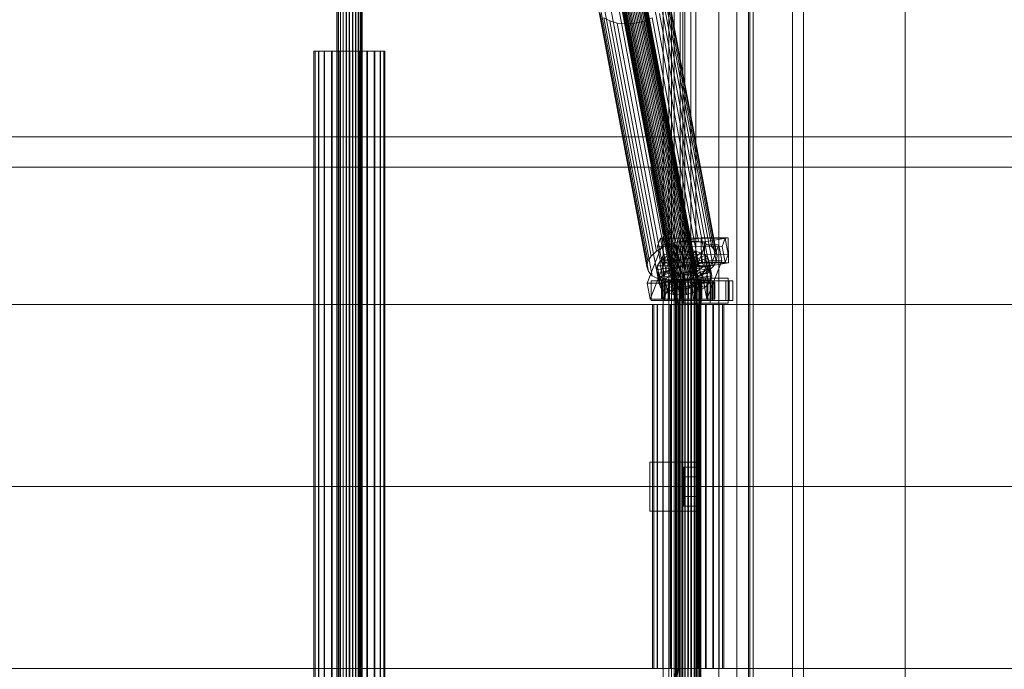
# Model space of a CAD drawing. Header units: millimetres. Extents: x -4738 to 65662, y -68080 to 6847.
# Tile 436 of 656: x 3339 to 4043, y -18130 to -17666. Entities that reach past the tile are written whole.
import ezdxf

# ---------------------------------------------------------------- set-up
doc = ezdxf.new("R2010")
doc.units = ezdxf.units.MM
doc.layers.add('superior_C01', color=7, linetype='Continuous', lineweight=0)
doc.layers.add('superior_tolva', color=7, linetype='Continuous', lineweight=0)

msp = doc.modelspace()

# ---------------------------------------------------------------- linework, layer by layer
at = {"layer": 'superior_C01'}
for p, q in [((3813.328, -17550), (3813.328, -18450)), ((3822.765, -18450), (3822.765, -17550)), ((3851.847, -18450), (3851.847, -17550)), ((3861.283, -17550), (3861.283, -18450)), ((3566.116, -18440), (3566.116, -17560)), ((3566.397, -18440), (3566.397, -17560)), ((3566.449, -18440), (3566.449, -17560)), ((3567.271, -18440), (3567.271, -17560)), ((3567.372, -18440), (3567.372, -17560)), ((3568.681, -18440), (3568.681, -17560)), ((3568.823, -18440), (3568.823, -17560)), ((3570.529, -18440), (3570.529, -17560)), ((3570.703, -18440), (3570.703, -17560)), ((3572.689, -18440), (3572.689, -17560)), ((3572.884, -18440), (3572.884, -17560)), ((3575.015, -18440), (3575.015, -17560)), ((3575.216, -18440), (3575.216, -17560)), ((3577.347, -18440), (3577.347, -17560)), ((3577.542, -18440), (3577.542, -17560)), ((3579.528, -18440), (3579.528, -17560)), ((3579.702, -18440), (3579.702, -17560)), ((3581.408, -18440), (3581.408, -17560)), ((3581.55, -18440), (3581.55, -17560)), ((3582.859, -18440), (3582.859, -17560)), ((3582.96, -18440), (3582.96, -17560)), ((3583.782, -17560), (3583.782, -18440)), ((3583.834, -18440), (3583.834, -17560)), ((3584.115, -18440), (3584.115, -17560)), ((3811.465, -17575), (3811.465, -18425)), ((3814.701, -18425), (3814.701, -17575)), ((3860.384, -18425), (3860.384, -17575)), ((3863.619, -17575), (3863.619, -18425)), ((3806.692, -17855.119), (3766.576, -17641.32)), ((3806.913, -17853.782), (3766.796, -17639.983)), ((3807.724, -17852.446), (3767.608, -17638.648)), ((3809.071, -17851.202), (3768.954, -17637.404)), ((3810.861, -17850.135), (3770.744, -17636.336)), ((3812.973, -17849.317), (3772.856, -17635.518)), ((3815.262, -17848.804), (3775.146, -17635.005)), ((3811.917, -17824.968), (3777.334, -17640.659)), ((3817.573, -17848.631), (3777.457, -17634.832)), ((3819.748, -17848.809), (3779.632, -17635.011)), ((3821.639, -17849.328), (3781.523, -17635.529)), ((3823.117, -17850.15), (3783.001, -17636.352)), ((3823.435, -17855.139), (3783.318, -17641.341)), ((3818.439, -17824.479), (3783.856, -17640.17)), ((3824.082, -17851.221), (3783.965, -17637.422)), ((3784.13, -17640.005), (3824.246, -17853.804)), ((3824.467, -17852.467), (3784.35, -17638.668)), ((3824.578, -17824.984), (3789.995, -17640.674)), ((3794.444, -17831.737), (3759.86, -17647.428)), ((3799.496, -17828.725), (3764.913, -17644.416)), ((3807.077, -17856.365), (3766.961, -17642.566)), ((3808.041, -17857.435), (3767.925, -17643.637)), ((3809.519, -17858.258), (3769.403, -17644.459)), ((3805.456, -17826.416), (3770.873, -17642.107)), ((3811.411, -17858.776), (3771.294, -17644.978)), ((3813.586, -17858.955), (3773.469, -17645.156)), ((3815.897, -17858.782), (3775.78, -17644.983)), ((3818.186, -17858.269), (3778.07, -17644.47)), ((3820.298, -17857.451), (3780.182, -17643.652)), ((3822.088, -17856.383), (3781.972, -17642.585)), ((3829.915, -17826.446), (3795.332, -17642.137)), ((3834.087, -17828.768), (3799.504, -17644.459)), ((3836.808, -17831.79), (3802.225, -17647.481)), ((3788.353, -17839.018), (3753.77, -17654.709)), ((3790.643, -17835.248), (3756.06, -17650.939)), ((3802.689, -17654.769), (3837.272, -17839.078)), ((3837.895, -17835.307), (3803.312, -17650.998)), ((3787.731, -17842.789), (3753.147, -17658.48)), ((3788.817, -17846.306), (3754.234, -17661.997)), ((3831.182, -17846.359), (3796.599, -17662.05)), ((3834.982, -17842.848), (3800.399, -17658.539)), ((3761.127, -17667.341), (3756.956, -17665.019)), ((3791.539, -17849.328), (3756.956, -17665.019)), ((3766.464, -17668.803), (3761.127, -17667.341)), ((3795.71, -17851.65), (3761.127, -17667.341)), ((3772.603, -17669.308), (3766.464, -17668.803)), ((3801.047, -17853.113), (3766.464, -17668.803)), ((3779.125, -17668.819), (3772.603, -17669.308)), ((3807.186, -17853.617), (3772.603, -17669.308)), ((3785.587, -17667.371), (3779.125, -17668.819)), ((3813.708, -17853.128), (3779.125, -17668.819)), ((3791.547, -17665.062), (3785.587, -17667.371)), ((3820.17, -17851.68), (3785.587, -17667.371)), ((3826.13, -17849.371), (3791.547, -17665.062)), ((3550.509, -17688.85), (3549.717, -17688.85)), ((3549.717, -17688.85), (3550.656, -17688.85)), ((3549.717, -18311.15), (3549.717, -17688.85)), ((3552.978, -17688.85), (3550.509, -17688.85)), ((3550.509, -18311.15), (3550.509, -17688.85)), ((3550.656, -17688.85), (3553.262, -17688.85)), ((3550.656, -18311.15), (3550.656, -17688.85)), ((3556.955, -17688.85), (3552.978, -17688.85)), ((3552.978, -18311.15), (3552.978, -17688.85)), ((3553.262, -17688.85), (3557.357, -17688.85)), ((3553.262, -18311.15), (3553.262, -17688.85)), ((3562.17, -17688.85), (3556.955, -17688.85)), ((3556.955, -18311.15), (3556.955, -17688.85)), ((3557.357, -17688.85), (3562.663, -17688.85)), ((3557.357, -18311.15), (3557.357, -17688.85)), ((3568.267, -17688.85), (3562.17, -17688.85)), ((3562.17, -18311.15), (3562.17, -17688.85)), ((3562.663, -17688.85), (3568.817, -17688.85)), ((3562.663, -18311.15), (3562.663, -17688.85)), ((3574.831, -17688.85), (3568.267, -17688.85)), ((3568.267, -18311.15), (3568.267, -17688.85)), ((3568.817, -17688.85), (3575.4, -17688.85)), ((3568.817, -18311.15), (3568.817, -17688.85)), ((3581.414, -17688.85), (3574.831, -17688.85)), ((3574.831, -18311.15), (3574.831, -17688.85)), ((3575.4, -17688.85), (3581.964, -17688.85)), ((3575.4, -18311.15), (3575.4, -17688.85)), ((3587.568, -17688.85), (3581.414, -17688.85)), ((3581.414, -18311.15), (3581.414, -17688.85)), ((3581.964, -17688.85), (3588.061, -17688.85)), ((3581.964, -18311.15), (3581.964, -17688.85)), ((3592.874, -17688.85), (3587.568, -17688.85)), ((3587.568, -18311.15), (3587.568, -17688.85)), ((3588.061, -17688.85), (3593.276, -17688.85)), ((3588.061, -18311.15), (3588.061, -17688.85)), ((3596.969, -17688.85), (3592.874, -17688.85)), ((3592.874, -18311.15), (3592.874, -17688.85)), ((3593.276, -17688.85), (3597.253, -17688.85)), ((3593.276, -18311.15), (3593.276, -17688.85)), ((3599.575, -17688.85), (3596.969, -17688.85)), ((3596.969, -18311.15), (3596.969, -17688.85)), ((3597.253, -17688.85), (3599.722, -17688.85)), ((3597.253, -18311.15), (3597.253, -17688.85)), ((3600.514, -17688.85), (3599.575, -17688.85)), ((3599.575, -17688.85), (3599.575, -18311.15)), ((3599.722, -17688.85), (3600.514, -17688.85)), ((3599.722, -18311.15), (3599.722, -17688.85)), ((3600.514, -18311.15), (3600.514, -17688.85)), ((1103.221, -17750), (10242.208, -17750)), ((10243.564, -17750), (1104.577, -17750)), ((2846.1, -17771.702), (3790.259, -17771.702)), ((3791.867, -17771.702), (2847.707, -17771.702)), ((3790.259, -17771.702), (3808.703, -17870)), ((3790.259, -17771.702), (3791.867, -17771.702)), ((3790.259, -17771.702), (4734.419, -17771.702)), ((3810.311, -17870), (3791.867, -17771.702)), ((4736.026, -17771.702), (3791.867, -17771.702)), ((3797.473, -17822.549), (3795.257, -17828.285)), ((3799.624, -17834.017), (3797.473, -17822.549)), ((3797.473, -17822.549), (3843.695, -17822.606)), ((3826.447, -17822.189), (3809.703, -17825.057)), ((3826.67, -17840.17), (3826.447, -17822.189)), ((3826.447, -17822.189), (3845.706, -17822.189)), ((3828.962, -17825.057), (3845.706, -17822.189)), ((3841.48, -17828.342), (3843.695, -17822.606)), ((3843.695, -17822.606), (3845.847, -17834.074)), ((3845.706, -17822.189), (3845.93, -17840.17)), ((3798.589, -17827.141), (3787.957, -17854.673)), ((3799.496, -17828.725), (3794.444, -17831.737)), ((3841.48, -17828.342), (3795.257, -17828.285)), ((3795.257, -17828.285), (3797.409, -17839.753)), ((3797.586, -17854.685), (3808.219, -17827.153)), ((3800.741, -17838.609), (3798.589, -17827.141)), ((3798.589, -17827.141), (3808.219, -17827.153)), ((3805.456, -17826.416), (3799.496, -17828.725)), ((3811.917, -17824.968), (3805.456, -17826.416)), ((3808.219, -17827.153), (3810.371, -17838.621)), ((3828.962, -17825.057), (3809.703, -17825.057)), ((3809.703, -17825.057), (3809.927, -17843.038)), ((3818.439, -17824.479), (3811.917, -17824.968)), ((3824.578, -17824.984), (3818.439, -17824.479)), ((3829.404, -17827.179), (3818.772, -17854.711)), ((3829.915, -17826.446), (3824.578, -17824.984)), ((3828.401, -17854.723), (3839.034, -17827.191)), ((3829.186, -17843.038), (3828.962, -17825.057)), ((3831.556, -17838.647), (3829.404, -17827.179)), ((3829.404, -17827.179), (3839.034, -17827.191)), ((3834.087, -17828.768), (3829.915, -17826.446)), ((3836.808, -17831.79), (3834.087, -17828.768)), ((3839.034, -17827.191), (3841.186, -17838.659)), ((3843.632, -17839.81), (3841.48, -17828.342)), ((3790.643, -17835.248), (3788.353, -17839.018)), ((3794.444, -17831.737), (3790.643, -17835.248)), ((3796.844, -17839.482), (3799.687, -17836.856)), ((3797.409, -17839.753), (3799.624, -17834.017)), ((3845.847, -17834.074), (3799.624, -17834.017)), ((3799.687, -17836.856), (3803.466, -17834.603)), ((3799.687, -17836.856), (3806.919, -17839.734)), ((3801.531, -17846.686), (3799.687, -17836.856)), ((3803.466, -17834.603), (3807.924, -17832.875)), ((3803.466, -17834.603), (3808.709, -17838.667)), ((3805.311, -17844.433), (3803.466, -17834.603)), ((3807.924, -17832.875), (3812.757, -17831.792)), ((3807.924, -17832.875), (3810.821, -17837.849)), ((3809.769, -17842.705), (3807.924, -17832.875)), ((3810.821, -17837.849), (3808.709, -17838.667)), ((3813.11, -17837.336), (3810.821, -17837.849)), ((3810.821, -17837.849), (3812.665, -17847.679)), ((3812.757, -17831.792), (3817.636, -17831.427)), ((3812.757, -17831.792), (3813.11, -17837.336)), ((3814.602, -17841.622), (3812.757, -17831.792)), ((3815.421, -17837.163), (3813.11, -17837.336)), ((3813.11, -17837.336), (3814.955, -17847.165)), ((3817.636, -17831.427), (3815.421, -17837.163)), ((3815.421, -17837.163), (3817.266, -17846.992)), ((3817.596, -17837.341), (3815.421, -17837.163)), ((3822.228, -17831.804), (3817.596, -17837.341)), ((3817.596, -17837.341), (3819.441, -17847.171)), ((3819.487, -17837.86), (3817.596, -17837.341)), ((3819.481, -17841.257), (3817.636, -17831.427)), ((3817.636, -17831.427), (3822.228, -17831.804)), ((3826.221, -17832.898), (3819.487, -17837.86)), ((3819.487, -17837.86), (3821.332, -17847.689)), ((3820.966, -17838.682), (3819.487, -17837.86)), ((3829.341, -17834.635), (3820.966, -17838.682)), ((3831.377, -17836.895), (3821.93, -17839.753)), ((3824.073, -17841.634), (3822.228, -17831.804)), ((3822.228, -17831.804), (3826.221, -17832.898)), ((3828.065, -17842.728), (3826.221, -17832.898)), ((3826.221, -17832.898), (3829.341, -17834.635)), ((3831.186, -17844.465), (3829.341, -17834.635)), ((3829.341, -17834.635), (3831.377, -17836.895)), ((3833.222, -17846.725), (3831.377, -17836.895)), ((3831.377, -17836.895), (3832.19, -17839.526)), ((3837.895, -17835.307), (3836.808, -17831.79)), ((3837.272, -17839.078), (3837.895, -17835.307)), ((3845.847, -17834.074), (3843.632, -17839.81)), ((3788.353, -17839.018), (3787.731, -17842.789)), ((3787.731, -17842.789), (3788.817, -17846.306)), ((3790.108, -17866.141), (3800.741, -17838.609)), ((3794.665, -17845.123), (3795.131, -17842.302)), ((3794.665, -17845.123), (3804.54, -17843.65)), ((3795.478, -17847.754), (3794.665, -17845.123)), ((3796.51, -17854.953), (3794.665, -17845.123)), ((3795.131, -17842.302), (3796.844, -17839.482)), ((3795.131, -17842.302), (3804.761, -17842.314)), ((3796.976, -17852.132), (3795.131, -17842.302)), ((3795.478, -17847.754), (3804.925, -17844.897)), ((3796.844, -17839.482), (3805.572, -17840.978)), ((3798.688, -17849.312), (3796.844, -17839.482)), ((3797.409, -17839.753), (3843.632, -17839.81)), ((3810.371, -17838.621), (3799.738, -17866.153)), ((3810.371, -17838.621), (3800.741, -17838.609)), ((3805.311, -17844.433), (3801.531, -17846.686)), ((3804.761, -17842.314), (3804.54, -17843.65)), ((3804.54, -17843.65), (3804.925, -17844.897)), ((3804.54, -17843.65), (3806.385, -17853.48)), ((3805.572, -17840.978), (3804.761, -17842.314)), ((3804.761, -17842.314), (3806.605, -17852.144)), ((3804.925, -17844.897), (3805.89, -17845.967)), ((3804.925, -17844.897), (3806.77, -17854.726)), ((3809.769, -17842.705), (3805.311, -17844.433)), ((3810.553, -17848.497), (3805.311, -17844.433)), ((3806.919, -17839.734), (3805.572, -17840.978)), ((3805.572, -17840.978), (3807.417, -17850.808)), ((3808.709, -17838.667), (3806.919, -17839.734)), ((3806.919, -17839.734), (3808.763, -17849.564)), ((3808.709, -17838.667), (3810.553, -17848.497)), ((3814.602, -17841.622), (3809.769, -17842.705)), ((3812.665, -17847.679), (3809.769, -17842.705)), ((3826.67, -17840.17), (3809.927, -17843.038)), ((3809.927, -17843.038), (3829.186, -17843.038)), ((3819.481, -17841.257), (3814.602, -17841.622)), ((3814.955, -17847.165), (3814.602, -17841.622)), ((3817.266, -17846.992), (3819.481, -17841.257)), ((3818.146, -17845.983), (3819.936, -17844.915)), ((3819.441, -17847.171), (3824.073, -17841.634)), ((3824.073, -17841.634), (3819.481, -17841.257)), ((3819.936, -17844.915), (3821.283, -17843.671)), ((3827.168, -17847.793), (3819.936, -17844.915)), ((3819.936, -17844.915), (3821.781, -17854.745)), ((3820.923, -17866.179), (3831.556, -17838.647)), ((3820.966, -17838.682), (3822.81, -17848.512)), ((3821.93, -17839.753), (3820.966, -17838.682)), ((3821.283, -17843.671), (3822.094, -17842.335)), ((3830.011, -17845.167), (3821.283, -17843.671)), ((3821.283, -17843.671), (3823.127, -17853.501)), ((3821.332, -17847.689), (3828.065, -17842.728)), ((3821.93, -17839.753), (3823.774, -17849.583)), ((3822.315, -17840.999), (3821.93, -17839.753)), ((3822.094, -17842.335), (3822.315, -17840.999)), ((3822.094, -17842.335), (3831.724, -17842.347)), ((3823.939, -17852.165), (3822.094, -17842.335)), ((3832.19, -17839.526), (3822.315, -17840.999)), ((3822.315, -17840.999), (3824.159, -17850.829)), ((3822.81, -17848.512), (3831.186, -17844.465)), ((3828.065, -17842.728), (3824.073, -17841.634)), ((3845.93, -17840.17), (3826.67, -17840.17)), ((3830.011, -17845.167), (3827.168, -17847.793)), ((3831.186, -17844.465), (3828.065, -17842.728)), ((3845.93, -17840.17), (3829.186, -17843.038)), ((3831.724, -17842.347), (3830.011, -17845.167)), ((3831.856, -17854.997), (3830.011, -17845.167)), ((3841.186, -17838.659), (3830.553, -17866.191)), ((3831.182, -17846.359), (3834.982, -17842.848)), ((3833.222, -17846.725), (3831.186, -17844.465)), ((3841.186, -17838.659), (3831.556, -17838.647)), ((3832.19, -17839.526), (3831.724, -17842.347)), ((3831.724, -17842.347), (3833.568, -17852.177)), ((3834.034, -17849.356), (3832.19, -17839.526)), ((3834.982, -17842.848), (3837.272, -17839.078)), ((3788.817, -17846.306), (3791.539, -17849.328)), ((3791.539, -17849.328), (3795.71, -17851.65)), ((3797.514, -17850.015), (3795.478, -17847.754)), ((3797.322, -17857.584), (3795.478, -17847.754)), ((3795.71, -17851.65), (3801.047, -17853.113)), ((3796.976, -17852.132), (3796.51, -17854.953)), ((3798.688, -17849.312), (3796.976, -17852.132)), ((3806.605, -17852.144), (3796.976, -17852.132)), ((3797.514, -17850.015), (3805.89, -17845.967)), ((3800.634, -17851.751), (3797.514, -17850.015)), ((3799.358, -17859.844), (3797.514, -17850.015)), ((3801.531, -17846.686), (3798.688, -17849.312)), ((3807.417, -17850.808), (3798.688, -17849.312)), ((3800.634, -17851.751), (3807.368, -17846.79)), ((3804.627, -17852.845), (3800.634, -17851.751)), ((3802.479, -17861.581), (3800.634, -17851.751)), ((3808.763, -17849.564), (3801.531, -17846.686)), ((3804.627, -17852.845), (3809.259, -17847.308)), ((3805.89, -17845.967), (3807.368, -17846.79)), ((3805.89, -17845.967), (3807.734, -17855.797)), ((3806.385, -17853.48), (3806.605, -17852.144)), ((3806.605, -17852.144), (3807.417, -17850.808)), ((3807.724, -17852.446), (3806.913, -17853.782)), ((3807.368, -17846.79), (3809.259, -17847.308)), ((3807.368, -17846.79), (3809.212, -17856.62)), ((3807.417, -17850.808), (3808.763, -17849.564)), ((3809.071, -17851.202), (3807.724, -17852.446)), ((3808.441, -17852), (3808.16, -17852)), ((3808.16, -17852), (3808.493, -17852)), ((3808.16, -18148), (3808.16, -17852)), ((3809.315, -17852), (3808.441, -17852)), ((3808.441, -18148), (3808.441, -17852)), ((3808.493, -17852), (3809.416, -17852)), ((3808.493, -18148), (3808.493, -17852)), ((3808.763, -17849.564), (3810.553, -17848.497)), ((3810.861, -17850.135), (3809.071, -17851.202)), ((3809.219, -17853.223), (3811.434, -17847.487)), ((3809.259, -17847.308), (3811.434, -17847.487)), ((3809.259, -17847.308), (3811.103, -17857.138)), ((3810.725, -17852), (3809.315, -17852)), ((3809.315, -18148), (3809.315, -17852)), ((3809.416, -17852), (3810.867, -17852)), ((3809.416, -18148), (3809.416, -17852)), ((3810.553, -17848.497), (3812.665, -17847.679)), ((3812.573, -17852), (3810.725, -17852)), ((3810.725, -18148), (3810.725, -17852)), ((3812.973, -17849.317), (3810.861, -17850.135)), ((3810.867, -17852), (3812.747, -17852)), ((3810.867, -18148), (3810.867, -17852)), ((3811.434, -17847.487), (3813.745, -17847.314)), ((3811.434, -17847.487), (3813.278, -17857.317)), ((3814.733, -17852), (3812.573, -17852)), ((3812.573, -18148), (3812.573, -17852)), ((3812.665, -17847.679), (3814.955, -17847.165)), ((3812.747, -17852), (3814.928, -17852)), ((3812.747, -18148), (3812.747, -17852)), ((3815.262, -17848.804), (3812.973, -17849.317)), ((3813.708, -17853.128), (3820.17, -17851.68)), ((3832.99, -17851), (3813.731, -17851)), ((3813.731, -17851), (3813.731, -17869)), ((3826.565, -17851), (3813.731, -17851)), ((3813.745, -17847.314), (3816.034, -17846.801)), ((3814.098, -17852.857), (3813.745, -17847.314)), ((3813.745, -17847.314), (3815.589, -17857.144)), ((3818.931, -17851.774), (3814.098, -17852.857)), ((3817.059, -17852), (3814.733, -17852)), ((3814.733, -18148), (3814.733, -17852)), ((3814.928, -17852), (3817.26, -17852)), ((3814.928, -18148), (3814.928, -17852)), ((3814.955, -17847.165), (3817.266, -17846.992)), ((3817.573, -17848.631), (3815.262, -17848.804)), ((3816.034, -17846.801), (3818.146, -17845.983)), ((3818.931, -17851.774), (3816.034, -17846.801)), ((3816.034, -17846.801), (3817.879, -17856.631)), ((3819.391, -17852), (3817.059, -17852)), ((3817.059, -18148), (3817.059, -17852)), ((3817.26, -17852), (3819.586, -17852)), ((3817.26, -18148), (3817.26, -17852)), ((3817.266, -17846.992), (3819.441, -17847.171)), ((3819.748, -17848.809), (3817.573, -17848.631)), ((3823.389, -17850.047), (3818.146, -17845.983)), ((3818.146, -17845.983), (3819.991, -17855.812)), ((3823.389, -17850.047), (3818.931, -17851.774)), ((3820.775, -17861.604), (3818.931, -17851.774)), ((3821.572, -17852), (3819.391, -17852)), ((3819.391, -18148), (3819.391, -17852)), ((3819.441, -17847.171), (3821.332, -17847.689)), ((3819.586, -17852), (3821.746, -17852)), ((3819.586, -18148), (3819.586, -17852)), ((3821.639, -17849.328), (3819.748, -17848.809)), ((3820.17, -17851.68), (3826.13, -17849.371)), ((3821.332, -17847.689), (3822.81, -17848.512)), ((3823.452, -17852), (3821.572, -17852)), ((3821.572, -18148), (3821.572, -17852)), ((3823.117, -17850.15), (3821.639, -17849.328)), ((3821.746, -17852), (3823.594, -17852)), ((3821.746, -18148), (3821.746, -17852)), ((3822.81, -17848.512), (3823.774, -17849.583)), ((3824.082, -17851.221), (3823.117, -17850.15)), ((3823.939, -17852.165), (3823.127, -17853.501)), ((3827.168, -17847.793), (3823.389, -17850.047)), ((3825.233, -17859.877), (3823.389, -17850.047)), ((3824.903, -17852), (3823.452, -17852)), ((3823.452, -18148), (3823.452, -17852)), ((3823.594, -17852), (3825.004, -17852)), ((3823.594, -18148), (3823.594, -17852)), ((3823.774, -17849.583), (3833.222, -17846.725)), ((3823.774, -17849.583), (3824.159, -17850.829)), ((3824.159, -17850.829), (3823.939, -17852.165)), ((3833.568, -17852.177), (3823.939, -17852.165)), ((3824.467, -17852.467), (3824.082, -17851.221)), ((3824.159, -17850.829), (3834.034, -17849.356)), ((3825.826, -17852), (3824.903, -17852)), ((3824.903, -18148), (3824.903, -17852)), ((3825.004, -17852), (3825.878, -17852)), ((3825.004, -18148), (3825.004, -17852)), ((3826.159, -17852), (3825.826, -17852)), ((3825.826, -17852), (3825.826, -18148)), ((3825.878, -17852), (3826.159, -17852)), ((3825.878, -18148), (3825.878, -17852)), ((3826.13, -17849.371), (3831.182, -17846.359)), ((3826.159, -18148), (3826.159, -17852)), ((3826.565, -17869), (3826.565, -17851)), ((3826.565, -17851), (3845.824, -17851)), ((3829.013, -17857.623), (3827.168, -17847.793)), ((3831.856, -17854.997), (3833.568, -17852.177)), ((3832.99, -17869), (3832.99, -17851)), ((3832.99, -17851), (3845.824, -17851)), ((3834.034, -17849.356), (3833.222, -17846.725)), ((3833.568, -17852.177), (3834.034, -17849.356)), ((3845.824, -17851), (3845.824, -17869)), ((3797.586, -17854.685), (3787.957, -17854.673)), ((3787.957, -17854.673), (3790.108, -17866.141)), ((3800.366, -17853), (3790.736, -17853)), ((3790.736, -17853), (3790.736, -17867)), ((3803.678, -17853), (3790.736, -17853)), ((3806.385, -17853.48), (3796.51, -17854.953)), ((3796.51, -17854.953), (3797.322, -17857.584)), ((3806.77, -17854.726), (3797.322, -17857.584)), ((3797.322, -17857.584), (3799.358, -17859.844)), ((3799.738, -17866.153), (3797.586, -17854.685)), ((3798.753, -17854), (3798.161, -17854)), ((3798.161, -17854), (3808.16, -17854)), ((3798.161, -17866), (3798.161, -17854)), ((3798.161, -17854), (3798.863, -17854)), ((3800.6, -17854), (3798.753, -17854)), ((3798.753, -17854), (3808.441, -17854)), ((3798.753, -17866), (3798.753, -17854)), ((3798.863, -17854), (3808.493, -17854)), ((3798.863, -17866), (3798.863, -17854)), ((3798.863, -17854), (3800.812, -17854)), ((3807.734, -17855.797), (3799.358, -17859.844)), ((3846.472, -17853), (3800.249, -17853)), ((3800.249, -17853), (3800.249, -17867)), ((3802.946, -17853), (3800.249, -17853)), ((3800.366, -17867), (3800.366, -17853)), ((3800.366, -17853), (3813.307, -17853)), ((3803.575, -17854), (3800.6, -17854)), ((3800.6, -17854), (3809.315, -17854)), ((3800.6, -17866), (3800.6, -17854)), ((3800.812, -17854), (3809.416, -17854)), ((3800.812, -17866), (3800.812, -17854)), ((3800.812, -17854), (3803.876, -17854)), ((3801.047, -17853.113), (3807.186, -17853.617)), ((3809.212, -17856.62), (3802.479, -17861.581)), ((3802.946, -17867), (3802.946, -17853)), ((3802.946, -17853), (3849.168, -17853)), ((3807.476, -17854), (3803.575, -17854)), ((3803.575, -17854), (3810.725, -17854)), ((3803.575, -17866), (3803.575, -17854)), ((3803.678, -17867), (3803.678, -17853)), ((3803.678, -17853), (3813.307, -17853)), ((3803.876, -17854), (3810.867, -17854)), ((3803.876, -17866), (3803.876, -17854)), ((3803.876, -17854), (3807.844, -17854)), ((3809.219, -17853.223), (3804.627, -17852.845)), ((3806.471, -17862.675), (3804.627, -17852.845)), ((3806.77, -17854.726), (3806.385, -17853.48)), ((3811.103, -17857.138), (3806.471, -17862.675)), ((3806.913, -17853.782), (3806.692, -17855.119)), ((3806.692, -17855.119), (3807.077, -17856.365)), ((3807.734, -17855.797), (3806.77, -17854.726)), ((3807.077, -17856.365), (3808.041, -17857.435)), ((3807.186, -17853.617), (3813.708, -17853.128)), ((3812.037, -17854), (3807.476, -17854)), ((3807.476, -17854), (3812.573, -17854)), ((3807.476, -17866), (3807.476, -17854)), ((3809.212, -17856.62), (3807.734, -17855.797)), ((3807.844, -17854), (3812.747, -17854)), ((3807.844, -17866), (3807.844, -17854)), ((3807.844, -17854), (3812.448, -17854)), ((3808.041, -17857.435), (3809.519, -17858.258)), ((3808.16, -17854), (3808.441, -17854)), ((3808.16, -17854), (3808.16, -17866)), ((3808.493, -17854), (3808.16, -17854)), ((3808.441, -17854), (3809.315, -17854)), ((3808.441, -17854), (3808.441, -17866)), ((3808.493, -17854), (3808.493, -17866)), ((3809.416, -17854), (3808.493, -17854)), ((3811.103, -17857.138), (3809.212, -17856.62)), ((3814.098, -17852.857), (3809.219, -17853.223)), ((3811.063, -17863.052), (3809.219, -17853.223)), ((3809.315, -17854), (3810.725, -17854)), ((3809.315, -17854), (3809.315, -17866)), ((3809.416, -17854), (3809.416, -17866)), ((3810.867, -17854), (3809.416, -17854)), ((3809.519, -17858.258), (3811.411, -17858.776)), ((3810.725, -17854), (3812.573, -17854)), ((3810.725, -17854), (3810.725, -17866)), ((3810.867, -17854), (3810.867, -17866)), ((3812.747, -17854), (3810.867, -17854)), ((3813.278, -17857.317), (3811.063, -17863.052)), ((3813.278, -17857.317), (3811.103, -17857.138)), ((3811.411, -17858.776), (3813.586, -17858.955)), ((3816.947, -17854), (3812.037, -17854)), ((3812.037, -17854), (3814.733, -17854)), ((3812.037, -17866), (3812.037, -17854)), ((3812.448, -17854), (3814.928, -17854)), ((3812.448, -17866), (3812.448, -17854)), ((3812.448, -17854), (3817.372, -17854)), ((3812.573, -17854), (3814.733, -17854)), ((3812.573, -17854), (3812.573, -17866)), ((3812.747, -17854), (3812.747, -17866)), ((3814.928, -17854), (3812.747, -17854)), ((3815.589, -17857.144), (3813.278, -17857.317)), ((3813.307, -17853), (3813.307, -17867)), ((3813.586, -17858.955), (3815.897, -17858.782)), ((3815.942, -17862.687), (3814.098, -17852.857)), ((3814.733, -17854), (3817.059, -17854)), ((3814.733, -17854), (3814.733, -17866)), ((3814.928, -17854), (3814.928, -17866)), ((3817.26, -17854), (3814.928, -17854)), ((3817.879, -17856.631), (3815.589, -17857.144)), ((3815.589, -17857.144), (3815.942, -17862.687)), ((3815.897, -17858.782), (3818.186, -17858.269)), ((3821.871, -17854), (3816.947, -17854)), ((3816.947, -17854), (3817.059, -17854)), ((3816.947, -17866), (3816.947, -17854)), ((3817.059, -17854), (3819.391, -17854)), ((3817.059, -17854), (3817.059, -17866)), ((3817.372, -17854), (3817.26, -17854)), ((3817.26, -17854), (3817.26, -17866)), ((3819.586, -17854), (3817.26, -17854)), ((3817.372, -17866), (3817.372, -17854)), ((3817.372, -17854), (3822.282, -17854)), ((3819.991, -17855.812), (3817.879, -17856.631)), ((3817.879, -17856.631), (3820.775, -17861.604)), ((3818.186, -17858.269), (3820.298, -17857.451)), ((3828.401, -17854.723), (3818.772, -17854.711)), ((3818.772, -17854.711), (3820.923, -17866.179)), ((3821.871, -17854), (3819.391, -17854)), ((3819.391, -17854), (3821.572, -17854)), ((3819.391, -17854), (3819.391, -17866)), ((3822.282, -17854), (3819.586, -17854)), ((3819.586, -17854), (3819.586, -17866)), ((3821.746, -17854), (3819.586, -17854)), ((3821.781, -17854.745), (3819.991, -17855.812)), ((3819.991, -17855.812), (3825.233, -17859.877)), ((3820.298, -17857.451), (3822.088, -17856.383)), ((3831.181, -17853), (3821.551, -17853)), ((3821.551, -17853), (3821.551, -17867)), ((3834.493, -17853), (3821.551, -17853)), ((3826.475, -17854), (3821.572, -17854)), ((3821.572, -17854), (3823.452, -17854)), ((3821.572, -17854), (3821.572, -17866)), ((3826.843, -17854), (3821.746, -17854)), ((3821.746, -17854), (3821.746, -17866)), ((3823.594, -17854), (3821.746, -17854)), ((3823.127, -17853.501), (3821.781, -17854.745)), ((3821.781, -17854.745), (3829.013, -17857.623)), ((3826.475, -17854), (3821.871, -17854)), ((3821.871, -17866), (3821.871, -17854)), ((3822.088, -17856.383), (3823.435, -17855.139)), ((3822.282, -17866), (3822.282, -17854)), ((3822.282, -17854), (3826.843, -17854)), ((3823.127, -17853.501), (3831.856, -17854.997)), ((3823.435, -17855.139), (3824.246, -17853.804)), ((3830.443, -17854), (3823.452, -17854)), ((3823.452, -17854), (3824.903, -17854)), ((3823.452, -17854), (3823.452, -17866)), ((3830.744, -17854), (3823.594, -17854)), ((3823.594, -17854), (3823.594, -17866)), ((3825.004, -17854), (3823.594, -17854)), ((3824.246, -17853.804), (3824.467, -17852.467)), ((3833.507, -17854), (3824.903, -17854)), ((3824.903, -17854), (3825.826, -17854)), ((3824.903, -17854), (3824.903, -17866)), ((3833.719, -17854), (3825.004, -17854)), ((3825.004, -17854), (3825.004, -17866)), ((3825.878, -17854), (3825.004, -17854)), ((3825.233, -17859.877), (3829.013, -17857.623)), ((3825.826, -17854), (3835.456, -17854)), ((3825.826, -17866), (3825.826, -17854)), ((3825.826, -17854), (3826.159, -17854)), ((3835.566, -17854), (3825.878, -17854)), ((3825.878, -17854), (3825.878, -17866)), ((3826.159, -17854), (3825.878, -17854)), ((3836.158, -17854), (3826.159, -17854)), ((3826.159, -17854), (3826.159, -17866)), ((3830.443, -17854), (3826.475, -17854)), ((3826.475, -17866), (3826.475, -17854)), ((3826.843, -17866), (3826.843, -17854)), ((3826.843, -17854), (3830.744, -17854)), ((3830.553, -17866.191), (3828.401, -17854.723)), ((3829.013, -17857.623), (3831.856, -17854.997)), ((3833.507, -17854), (3830.443, -17854)), ((3830.443, -17866), (3830.443, -17854)), ((3830.744, -17866), (3830.744, -17854)), ((3830.744, -17854), (3833.719, -17854)), ((3831.181, -17867), (3831.181, -17853)), ((3831.181, -17853), (3844.122, -17853)), ((3835.456, -17854), (3833.507, -17854)), ((3833.507, -17866), (3833.507, -17854)), ((3833.719, -17866), (3833.719, -17854)), ((3833.719, -17854), (3835.566, -17854)), ((3834.493, -17867), (3834.493, -17853)), ((3834.493, -17853), (3844.122, -17853)), ((3835.456, -17854), (3835.456, -17866)), ((3836.158, -17854), (3835.456, -17854)), ((3835.566, -17866), (3835.566, -17854)), ((3835.566, -17854), (3836.158, -17854)), ((3836.158, -17866), (3836.158, -17854)), ((3844.122, -17853), (3844.122, -17867)), ((3846.472, -17867), (3846.472, -17853)), ((3846.472, -17853), (3849.168, -17853)), ((3849.168, -17853), (3849.168, -17867)), ((3790.108, -17866.141), (3799.738, -17866.153)), ((3808.16, -17866), (3798.161, -17866)), ((3798.161, -17866), (3798.753, -17866)), ((3798.863, -17866), (3798.161, -17866)), ((3808.441, -17866), (3798.753, -17866)), ((3798.753, -17866), (3800.6, -17866)), ((3808.493, -17866), (3798.863, -17866)), ((3800.812, -17866), (3798.863, -17866)), ((3799.358, -17859.844), (3802.479, -17861.581)), ((3809.315, -17866), (3800.6, -17866)), ((3800.6, -17866), (3803.575, -17866)), ((3809.416, -17866), (3800.812, -17866)), ((3803.876, -17866), (3800.812, -17866)), ((3802.479, -17861.581), (3806.471, -17862.675)), ((3810.725, -17866), (3803.575, -17866)), ((3803.575, -17866), (3807.476, -17866)), ((3810.867, -17866), (3803.876, -17866)), ((3807.844, -17866), (3803.876, -17866)), ((3806.471, -17862.675), (3811.063, -17863.052)), ((3812.573, -17866), (3807.476, -17866)), ((3807.476, -17866), (3812.037, -17866)), ((3812.747, -17866), (3807.844, -17866)), ((3812.448, -17866), (3807.844, -17866)), ((3808.441, -17866), (3808.16, -17866)), ((3808.16, -17866), (3808.493, -17866)), ((3809.315, -17866), (3808.441, -17866)), ((3808.493, -17866), (3809.416, -17866)), ((3810.725, -17866), (3809.315, -17866)), ((3809.416, -17866), (3810.867, -17866)), ((3812.573, -17866), (3810.725, -17866)), ((3810.867, -17866), (3812.747, -17866)), ((3811.063, -17863.052), (3815.942, -17862.687)), ((3814.733, -17866), (3812.037, -17866)), ((3812.037, -17866), (3816.947, -17866)), ((3814.928, -17866), (3812.448, -17866)), ((3817.372, -17866), (3812.448, -17866)), ((3814.733, -17866), (3812.573, -17866)), ((3812.747, -17866), (3814.928, -17866)), ((3817.059, -17866), (3814.733, -17866)), ((3814.928, -17866), (3817.26, -17866)), ((3815.942, -17862.687), (3820.775, -17861.604)), ((3817.059, -17866), (3816.947, -17866)), ((3816.947, -17866), (3821.871, -17866)), ((3819.391, -17866), (3817.059, -17866)), ((3817.26, -17866), (3817.372, -17866)), ((3817.26, -17866), (3819.586, -17866)), ((3822.282, -17866), (3817.372, -17866)), ((3821.572, -17866), (3819.391, -17866)), ((3819.391, -17866), (3821.871, -17866)), ((3819.586, -17866), (3822.282, -17866)), ((3819.586, -17866), (3821.746, -17866)), ((3820.775, -17861.604), (3825.233, -17859.877)), ((3820.923, -17866.179), (3830.553, -17866.191)), ((3823.452, -17866), (3821.572, -17866)), ((3821.572, -17866), (3826.475, -17866)), ((3821.746, -17866), (3826.843, -17866)), ((3821.746, -17866), (3823.594, -17866)), ((3821.871, -17866), (3826.475, -17866)), ((3826.843, -17866), (3822.282, -17866)), ((3824.903, -17866), (3823.452, -17866)), ((3823.452, -17866), (3830.443, -17866)), ((3823.594, -17866), (3830.744, -17866)), ((3823.594, -17866), (3825.004, -17866)), ((3825.826, -17866), (3824.903, -17866)), ((3824.903, -17866), (3833.507, -17866)), ((3825.004, -17866), (3833.719, -17866)), ((3825.004, -17866), (3825.878, -17866)), ((3835.456, -17866), (3825.826, -17866)), ((3826.159, -17866), (3825.826, -17866)), ((3825.878, -17866), (3835.566, -17866)), ((3825.878, -17866), (3826.159, -17866)), ((3826.159, -17866), (3836.158, -17866)), ((3826.475, -17866), (3830.443, -17866)), ((3830.744, -17866), (3826.843, -17866)), ((3830.443, -17866), (3833.507, -17866)), ((3833.719, -17866), (3830.744, -17866)), ((3833.507, -17866), (3835.456, -17866)), ((3835.566, -17866), (3833.719, -17866)), ((3835.456, -17866), (3836.158, -17866)), ((3836.158, -17866), (3835.566, -17866)), ((2864.544, -17870), (3808.703, -17870)), ((3810.311, -17870), (2866.152, -17870)), ((3790.736, -17867), (3800.366, -17867)), ((3790.736, -17867), (3803.678, -17867)), ((3792.553, -17870), (3791.761, -17870)), ((3791.761, -17870), (3792.7, -17870)), ((3791.761, -18130), (3791.761, -17870)), ((3795.022, -17870), (3792.553, -17870)), ((3792.553, -18130), (3792.553, -17870)), ((3792.7, -17870), (3795.306, -17870)), ((3792.7, -18130), (3792.7, -17870)), ((3798.999, -17870), (3795.022, -17870)), ((3795.022, -18130), (3795.022, -17870)), ((3795.306, -17870), (3799.401, -17870)), ((3795.306, -18130), (3795.306, -17870)), ((3804.214, -17870), (3798.999, -17870)), ((3798.999, -18130), (3798.999, -17870)), ((3799.401, -17870), (3804.707, -17870)), ((3799.401, -18130), (3799.401, -17870)), ((3800.249, -17867), (3846.472, -17867)), ((3800.249, -17867), (3802.946, -17867)), ((3813.307, -17867), (3800.366, -17867)), ((3849.168, -17867), (3802.946, -17867)), ((3813.307, -17867), (3803.678, -17867)), ((3810.311, -17870), (3804.214, -17870)), ((3804.214, -18130), (3804.214, -17870)), ((3804.707, -17870), (3810.861, -17870)), ((3804.707, -18130), (3804.707, -17870)), ((3808.703, -17870), (3808.703, -18000)), ((3808.703, -17870), (4752.863, -17870)), ((3810.311, -18000), (3810.311, -17870)), ((4754.471, -17870), (3810.311, -17870)), ((3816.875, -17870), (3810.311, -17870)), ((3810.311, -18130), (3810.311, -17870)), ((3810.861, -17870), (3817.444, -17870)), ((3810.861, -18130), (3810.861, -17870)), ((3813.731, -17869), (3832.99, -17869)), ((3826.565, -17869), (3813.731, -17869)), ((3823.458, -17870), (3816.875, -17870)), ((3816.875, -18130), (3816.875, -17870)), ((3817.444, -17870), (3824.008, -17870)), ((3817.444, -18130), (3817.444, -17870)), ((3821.551, -17867), (3831.181, -17867)), ((3821.551, -17867), (3834.493, -17867)), ((3829.612, -17870), (3823.458, -17870)), ((3823.458, -18130), (3823.458, -17870)), ((3824.008, -17870), (3830.105, -17870)), ((3824.008, -18130), (3824.008, -17870)), ((3845.824, -17869), (3826.565, -17869)), ((3834.918, -17870), (3829.612, -17870)), ((3829.612, -18130), (3829.612, -17870)), ((3830.105, -17870), (3835.32, -17870)), ((3830.105, -18130), (3830.105, -17870)), ((3844.122, -17867), (3831.181, -17867)), ((3845.824, -17869), (3832.99, -17869)), ((3844.122, -17867), (3834.493, -17867)), ((3839.013, -17870), (3834.918, -17870)), ((3834.918, -18130), (3834.918, -17870)), ((3835.32, -17870), (3839.297, -17870)), ((3835.32, -18130), (3835.32, -17870)), ((3841.619, -17870), (3839.013, -17870)), ((3839.013, -18130), (3839.013, -17870)), ((3839.297, -17870), (3841.766, -17870)), ((3839.297, -18130), (3839.297, -17870)), ((3842.558, -17870), (3841.619, -17870)), ((3841.619, -17870), (3841.619, -18130)), ((3841.766, -17870), (3842.558, -17870)), ((3841.766, -18130), (3841.766, -17870)), ((3842.558, -18130), (3842.558, -17870)), ((3849.168, -17867), (3846.472, -17867)), ((2864.544, -18000), (3808.703, -18000)), ((3810.311, -18000), (2866.152, -18000)), ((3808.703, -18000), (3808.703, -18130)), ((3808.703, -18000), (4752.863, -18000)), ((3810.311, -18130), (3810.311, -18000)), ((4754.471, -18000), (3810.311, -18000)), ((2864.544, -18130), (3808.703, -18130)), ((3810.311, -18130), (2866.152, -18130)), ((3808.703, -18130), (3790.259, -18228.298)), ((3792.7, -18130), (3791.761, -18130)), ((3791.761, -18130), (3792.553, -18130)), ((3791.867, -18228.298), (3810.311, -18130)), ((3792.553, -18130), (3795.022, -18130)), ((3795.306, -18130), (3792.7, -18130)), ((3795.022, -18130), (3798.999, -18130)), ((3799.401, -18130), (3795.306, -18130)), ((3798.999, -18130), (3804.214, -18130)), ((3804.707, -18130), (3799.401, -18130)), ((3804.214, -18130), (3810.311, -18130)), ((3810.861, -18130), (3804.707, -18130)), ((3808.703, -18130), (4752.863, -18130)), ((4754.471, -18130), (3810.311, -18130)), ((3810.311, -18130), (3816.875, -18130)), ((3817.444, -18130), (3810.861, -18130)), ((3816.875, -18130), (3823.458, -18130)), ((3824.008, -18130), (3817.444, -18130)), ((3823.458, -18130), (3829.612, -18130)), ((3830.105, -18130), (3824.008, -18130)), ((3829.612, -18130), (3834.918, -18130)), ((3835.32, -18130), (3830.105, -18130)), ((3834.918, -18130), (3839.013, -18130)), ((3839.297, -18130), (3835.32, -18130)), ((3839.013, -18130), (3841.619, -18130)), ((3841.766, -18130), (3839.297, -18130)), ((3841.619, -18130), (3842.558, -18130)), ((3842.558, -18130), (3841.766, -18130))]:
    msp.add_line(p, q, dxfattribs=at)
at = {"layer": 'superior_tolva'}
for p, q in [((3819.2, -19821.5), (3819.2, -16178.5)), ((3891.7, -19821.5), (3891.7, -16178.5)), ((3899.7, -16178.5), (3899.7, -19821.5)), ((3972.2, -16178.5), (3972.2, -19821.5)), ((3799.2, -19725), (3799.2, -16275)), ((3803.335, -16275), (3803.335, -19725)), ((3805.2, -19725), (3805.2, -16275)), ((3807.2, -19725), (3807.2, -16275)), ((3839.2, -16275), (3839.2, -19725)), ((3789.7, -17982.5), (3824.7, -17982.5)), ((3789.7, -18017.5), (3789.7, -17982.5)), ((3814.2, -17993), (3814.2, -17986)), ((3826.2, -17986), (3814.2, -17986)), ((3824.7, -18017.5), (3824.7, -17982.5)), ((3826.2, -17986), (3826.2, -17993)), ((3814.2, -17993), (3814.2, -18007)), ((3814.2, -17993), (3826.2, -17993)), ((3826.2, -17993), (3826.2, -18007)), ((3814.2, -18007), (3814.2, -18014)), ((3814.2, -18007), (3826.2, -18007)), ((3826.2, -18007), (3826.2, -18014)), ((3814.2, -18014), (3826.2, -18014)), ((3789.7, -18017.5), (3824.7, -18017.5))]:
    msp.add_line(p, q, dxfattribs=at)

doc.saveas('drawing.dxf')
